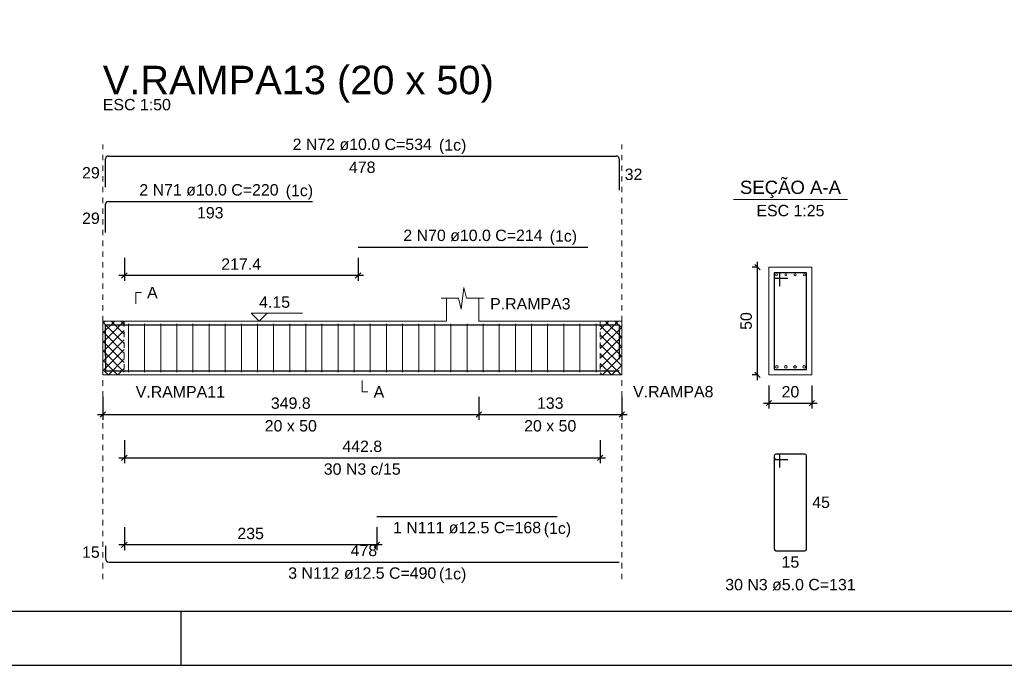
# Model space of a CAD drawing. Header units: millimetres. Extents: x 10 to 1250, y -62 to 528.
# Tile 789 of 909: x 692 to 710, y 133 to 145. Entities that reach past the tile are written whole.
import ezdxf

# ---------------------------------------------------------------- set-up
doc = ezdxf.new("R2010")
doc.units = ezdxf.units.MM
doc.header["$LTSCALE"] = 0.05
doc.linetypes.add('DOT', pattern=[6.35, 0, -6.35])
for name, color, linetype, lineweight in [('Descrição da armadura', 7, 'Continuous', 5), ('DT-Arm complementar', 5, 'Continuous', 5), ('DT-Barras na forma', 2, 'Continuous', 30), ('DT-Barras no corte', 5, 'Continuous', 5), ('DT-Barras rebatidas', 2, 'Continuous', 30), ('DT-Cotas', 9, 'Continuous', 5), ('DT-Forma', 5, 'Continuous', 5), ('DT-Hachura intersecção vigas', 9, 'Continuous', 5), ('DT-Pontilhado', 9, 'DOT', 5), ('DT-Textos', 7, 'Continuous', 5), ('DT-Título', 3, 'Continuous', 20), ('Textos armaduras', 7, 'Continuous', 5)]:
    doc.layers.add(name, color=color, linetype=linetype, lineweight=lineweight)
doc.layers.add('FOLHA_PADRÃO', color=7, linetype='Continuous')
doc.styles.add('Arial', font='arial.ttf')
doc.styles.get("Standard").update_dxf_attribs({"font": 'arial.ttf'})
doc.dimstyles.new('UM_25.000000', dxfattribs={"dimtxt": 0.18, "dimasz": 0.1, "dimexe": 0.1, "dimexo": 0.2, "dimgap": 0, "dimtad": 1, "dimtih": 1, "dimtoh": 1, "dimdec": 1, "dimlfac": 25, "dimzin": 0, "dimdsep": 46, "dimtxsty": 'Standard', "dimcen": 0.09, "dimdle": 0.1, "dimadec": 1, "dimazin": 2, "dimtfac": 1, "dimtdec": 4, "dimtofl": 0, "dimtmove": 0, "dimatfit": 3, "dimfxl": 1, "dimtolj": 1, "dimarcsym": 0})
doc.dimstyles.new('UM_50.000000', dxfattribs={"dimtxt": 0.18, "dimasz": 0.1, "dimexe": 0.1, "dimexo": 0.2, "dimgap": 0.1, "dimtad": 1, "dimdec": 1, "dimlfac": 50, "dimzin": 0, "dimdsep": 46, "dimtxsty": 'Standard', "dimblk": 'OBLIQUE', "dimcen": 0.09, "dimdle": 0.1, "dimadec": 1, "dimazin": 2, "dimtfac": 1, "dimtdec": 1, "dimtofl": 0, "dimtmove": 0, "dimatfit": 3, "dimldrblk": 'OBLIQUE', "dimfxl": 1, "dimtolj": 1, "dimarcsym": 1})
pattern_1 = [(45, (629.43579, 123.94627), (-0.08838835, 0.08838835), []), (135, (629.43579, 123.94627), (-0.08838835, -0.08838835), [])]

# ---------------------------------------------------------------- blocks, each defined once
blk = doc.blocks.new('_Oblique')
at = {"color": 0, "linetype": 'ByBlock', "lineweight": -2}
blk.add_line((-0.5, -0.5), (0.5, 0.5), dxfattribs=at)
blk = doc.blocks.new('*D2313')
at = {"layer": 'Defpoints', "color": 0, "transparency": 16777216}
for p in [(693.682, 137.881), (700.677, 137.881), (700.677, 137.352)]:
    blk.add_point(p, dxfattribs=at)
at = {"layer": 'DT-Cotas', "color": 0, "lineweight": -2, "transparency": 16777216}
for p, q in [((693.682, 137.681), (693.682, 137.252)), ((700.677, 137.681), (700.677, 137.252)), ((693.582, 137.352), (700.777, 137.352))]:
    blk.add_line(p, q, dxfattribs=at)
at = {"layer": 'DT-Cotas', "color": 0, "lineweight": -2, "transparency": 16777216, "xscale": 0.1, "yscale": 0.1, "zscale": 0.1, "rotation": 180}
blk.add_blockref('_Oblique', (693.682, 137.352), dxfattribs=at)
at = {"layer": 'DT-Cotas', "color": 0, "lineweight": -2, "transparency": 16777216, "xscale": 0.1, "yscale": 0.1, "zscale": 0.1}
blk.add_blockref('_Oblique', (700.677, 137.352), dxfattribs=at)
at = {"layer": 'DT-Cotas', "transparency": 16777216, "insert": (697.179, 137.563), "char_height": 0.2118, "attachment_point": 5, "rotation": 0.0057, "style": 'Arial'}
blk.add_mtext('\\A1;349.8', dxfattribs=at)
blk = doc.blocks.new('*D2314')
at = {"layer": 'Defpoints', "color": 0, "transparency": 16777216}
for p in [(700.677, 137.881), (703.337, 137.881), (703.337, 137.352)]:
    blk.add_point(p, dxfattribs=at)
at = {"layer": 'DT-Cotas', "color": 0, "lineweight": -2, "transparency": 16777216}
for p, q in [((700.677, 137.681), (700.677, 137.252)), ((703.337, 137.681), (703.337, 137.252)), ((700.577, 137.352), (703.437, 137.352))]:
    blk.add_line(p, q, dxfattribs=at)
at = {"layer": 'DT-Cotas', "color": 0, "lineweight": -2, "transparency": 16777216, "xscale": 0.1, "yscale": 0.1, "zscale": 0.1, "rotation": 180}
blk.add_blockref('_Oblique', (700.677, 137.352), dxfattribs=at)
at = {"layer": 'DT-Cotas', "color": 0, "lineweight": -2, "transparency": 16777216, "xscale": 0.1, "yscale": 0.1, "zscale": 0.1}
blk.add_blockref('_Oblique', (703.337, 137.352), dxfattribs=at)
at = {"layer": 'DT-Cotas', "transparency": 16777216, "insert": (702.007, 137.563), "char_height": 0.2118, "attachment_point": 5, "rotation": 0.0057, "style": 'Arial'}
blk.add_mtext('\\A1;133', dxfattribs=at)
blk = doc.blocks.new('*D2315')
at = {"layer": 'Defpoints', "color": 0, "transparency": 16777216}
for p in [(694.082, 137.076), (702.937, 137.076), (702.937, 136.547)]:
    blk.add_point(p, dxfattribs=at)
at = {"layer": 'DT-Cotas', "color": 0, "lineweight": -2, "transparency": 16777216}
for p, q in [((694.082, 136.876), (694.082, 136.447)), ((702.937, 136.876), (702.937, 136.447)), ((693.982, 136.547), (703.037, 136.547))]:
    blk.add_line(p, q, dxfattribs=at)
at = {"layer": 'DT-Cotas', "color": 0, "lineweight": -2, "transparency": 16777216, "xscale": 0.1, "yscale": 0.1, "zscale": 0.1, "rotation": 180}
blk.add_blockref('_Oblique', (694.082, 136.547), dxfattribs=at)
at = {"layer": 'DT-Cotas', "color": 0, "lineweight": -2, "transparency": 16777216, "xscale": 0.1, "yscale": 0.1, "zscale": 0.1}
blk.add_blockref('_Oblique', (702.937, 136.547), dxfattribs=at)
at = {"layer": 'DT-Cotas', "transparency": 16777216, "insert": (698.509, 136.759), "char_height": 0.2118, "attachment_point": 5, "rotation": 0.0057, "style": 'Arial'}
blk.add_mtext('\\A1;442.8', dxfattribs=at)
blk = doc.blocks.new('*D2316')
at = {"layer": 'Defpoints', "color": 0, "transparency": 16777216}
for p in [(694.082, 140.47), (698.43, 140.47), (694.082, 139.941)]:
    blk.add_point(p, dxfattribs=at)
at = {"layer": 'DT-Cotas', "color": 0, "lineweight": -2, "transparency": 16777216}
for p, q in [((694.082, 140.27), (694.082, 139.841)), ((698.43, 140.27), (698.43, 139.841)), ((698.53, 139.941), (693.982, 139.941))]:
    blk.add_line(p, q, dxfattribs=at)
at = {"layer": 'DT-Cotas', "color": 0, "lineweight": -2, "transparency": 16777216, "xscale": 0.1, "yscale": 0.1, "zscale": 0.1, "rotation": 180}
blk.add_blockref('_Oblique', (694.082, 139.941), dxfattribs=at)
at = {"layer": 'DT-Cotas', "color": 0, "lineweight": -2, "transparency": 16777216, "xscale": 0.1, "yscale": 0.1, "zscale": 0.1}
blk.add_blockref('_Oblique', (698.43, 139.941), dxfattribs=at)
at = {"layer": 'DT-Cotas', "transparency": 16777216, "insert": (696.256, 140.153), "char_height": 0.2118, "attachment_point": 5, "rotation": 0.0057, "style": 'Arial'}
blk.add_mtext('\\A1;217.4', dxfattribs=at)
blk = doc.blocks.new('*D2317')
at = {"layer": 'Defpoints', "color": 0, "transparency": 16777216}
for p in [(694.082, 135.454), (698.782, 135.454), (694.082, 134.925)]:
    blk.add_point(p, dxfattribs=at)
at = {"layer": 'DT-Cotas', "color": 0, "lineweight": -2, "transparency": 16777216}
for p, q in [((694.082, 135.254), (694.082, 134.825)), ((698.782, 135.254), (698.782, 134.825)), ((698.882, 134.925), (693.982, 134.925))]:
    blk.add_line(p, q, dxfattribs=at)
at = {"layer": 'DT-Cotas', "color": 0, "lineweight": -2, "transparency": 16777216, "xscale": 0.1, "yscale": 0.1, "zscale": 0.1, "rotation": 180}
blk.add_blockref('_Oblique', (694.082, 134.925), dxfattribs=at)
at = {"layer": 'DT-Cotas', "color": 0, "lineweight": -2, "transparency": 16777216, "xscale": 0.1, "yscale": 0.1, "zscale": 0.1}
blk.add_blockref('_Oblique', (698.782, 134.925), dxfattribs=at)
at = {"layer": 'DT-Cotas', "transparency": 16777216, "insert": (696.432, 135.137), "char_height": 0.2118, "attachment_point": 5, "rotation": 0.0057, "style": 'Arial'}
blk.add_mtext('\\A1;235', dxfattribs=at)
blk = doc.blocks.new('*D2318')
at = {"layer": 'Defpoints', "color": 0, "transparency": 16777216}
for p in [(705.865, 140.093), (706.077, 140.093), (706.077, 138.093)]:
    blk.add_point(p, dxfattribs=at)
at = {"layer": 'DT-Cotas', "color": 0, "lineweight": -2, "transparency": 16777216}
for p, q in [((705.865, 137.993), (705.865, 140.193)), ((705.877, 140.093), (705.765, 140.093)), ((705.877, 138.093), (705.765, 138.093))]:
    blk.add_line(p, q, dxfattribs=at)
at = {"layer": 'DT-Cotas', "color": 0, "lineweight": -2, "transparency": 16777216, "xscale": 0.1, "yscale": 0.1, "zscale": 0.1}
for p, rotation in [((705.865, 140.093), 90), ((705.865, 138.093), 270)]:
    blk.add_blockref('_Oblique', p, dxfattribs=dict(at, rotation=rotation))
at = {"layer": 'DT-Cotas', "transparency": 16777216, "insert": (705.653, 139.093), "char_height": 0.2118, "attachment_point": 5, "rotation": 90, "style": 'Arial'}
blk.add_mtext('\\A1;50', dxfattribs=at)
blk = doc.blocks.new('*D2319')
at = {"layer": 'Defpoints', "color": 0, "transparency": 16777216}
for p in [(706.077, 138.093), (706.877, 138.093), (706.877, 137.563)]:
    blk.add_point(p, dxfattribs=at)
at = {"layer": 'DT-Cotas', "color": 0, "lineweight": -2, "transparency": 16777216}
for p, q in [((706.077, 137.893), (706.077, 137.463)), ((706.877, 137.893), (706.877, 137.463)), ((705.977, 137.563), (706.977, 137.563))]:
    blk.add_line(p, q, dxfattribs=at)
at = {"layer": 'DT-Cotas', "color": 0, "lineweight": -2, "transparency": 16777216, "xscale": 0.1, "yscale": 0.1, "zscale": 0.1, "rotation": 180}
blk.add_blockref('_Oblique', (706.077, 137.563), dxfattribs=at)
at = {"layer": 'DT-Cotas', "color": 0, "lineweight": -2, "transparency": 16777216, "xscale": 0.1, "yscale": 0.1, "zscale": 0.1}
blk.add_blockref('_Oblique', (706.877, 137.563), dxfattribs=at)
at = {"layer": 'DT-Cotas', "transparency": 16777216, "insert": (706.477, 137.775), "char_height": 0.2118, "attachment_point": 5, "rotation": 0.0057, "style": 'Arial'}
blk.add_mtext('\\A1;20', dxfattribs=at)
blk = doc.blocks.new('A1EST. 1500')
at = {"layer": 'FOLHA_PADRÃO', "color": 1, "linetype": 'Continuous'}
for p, q in [((59.5, 0), (59.5, 1)), ((0, 0), (150.008, 0))]:
    blk.add_line(p, q, dxfattribs=at)
at = {"layer": 'FOLHA_PADRÃO', "color": 6, "linetype": 'Continuous'}
blk.add_lwpolyline([(149, 58.4), (149, 1), (1, 1), (1, 58.4), (149, 58.4)], dxfattribs=at)

msp = doc.modelspace()

# ---------------------------------------------------------------- hatches: boundary and pattern name
at = {"layer": 'DT-Hachura intersecção vigas', "linetype": 'Continuous'}
h = msp.add_hatch(dxfattribs=at)
h.set_pattern_fill('ANSI37', color=256, style=0)
h.set_pattern_definition(pattern_1)
h.paths.add_polyline_path([(693.6816, 138.093), (694.0816, 138.093), (694.0816, 139.093), (693.6816, 139.093), (693.6816, 138.093)])
h = msp.add_hatch(dxfattribs=at)
h.set_pattern_fill('ANSI37', color=256, style=0)
h.set_pattern_definition(pattern_1)
h.paths.add_polyline_path([(702.9366, 138.093), (703.3366, 138.093), (703.3366, 139.093), (702.9366, 139.093), (702.9366, 138.093)])

# ---------------------------------------------------------------- linework, layer by layer
at = {"layer": 'DT-Arm complementar'}
for p, q in [((694.1591, 138.143), (694.1591, 139.043)), ((694.4591, 138.143), (694.4591, 139.043)), ((694.7591, 138.143), (694.7591, 139.043)), ((695.0591, 138.143), (695.0591, 139.043)), ((695.3591, 138.143), (695.3591, 139.043)), ((695.6591, 138.143), (695.6591, 139.043)), ((695.9591, 138.143), (695.9591, 139.043)), ((696.2591, 138.143), (696.2591, 139.043)), ((696.5591, 138.143), (696.5591, 139.043)), ((696.8591, 138.143), (696.8591, 139.043)), ((697.1591, 138.143), (697.1591, 139.043)), ((697.4591, 138.143), (697.4591, 139.043)), ((697.7591, 138.143), (697.7591, 139.043)), ((698.0591, 138.143), (698.0591, 139.043)), ((698.3591, 138.143), (698.3591, 139.043)), ((698.6591, 138.143), (698.6591, 139.043)), ((698.9591, 138.143), (698.9591, 139.043)), ((699.2591, 138.143), (699.2591, 139.043)), ((699.5591, 138.143), (699.5591, 139.043)), ((699.8591, 138.143), (699.8591, 139.043)), ((700.1591, 138.143), (700.1591, 139.043)), ((700.4591, 138.143), (700.4591, 139.043)), ((700.7591, 138.143), (700.7591, 139.043)), ((701.0591, 138.143), (701.0591, 139.043)), ((701.3591, 138.143), (701.3591, 139.043)), ((701.6591, 138.143), (701.6591, 139.043)), ((701.9591, 138.143), (701.9591, 139.043)), ((702.2591, 138.143), (702.2591, 139.043)), ((702.5591, 138.143), (702.5591, 139.043)), ((702.8591, 138.143), (702.8591, 139.043))]:
    msp.add_line(p, q, dxfattribs=at)
at = {"layer": 'DT-Barras na forma'}
for p, q in [((706.2766, 139.993), (706.1766, 139.993)), ((706.1766, 139.993), (706.1766, 138.193)), ((706.7766, 139.993), (706.1766, 139.993)), ((706.1766, 139.993), (706.1766, 139.893)), ((706.2766, 139.743), (706.2766, 139.993)), ((706.7766, 138.193), (706.7766, 139.993)), ((706.1766, 139.893), (706.4266, 139.893)), ((706.1766, 138.193), (706.7766, 138.193))]:
    msp.add_line(p, q, dxfattribs=at)
for points in [[(693.7316, 138.4439), (693.7316, 139.023), (697.5816, 139.023)], [(693.7316, 138.4439), (693.7316, 139.023), (703.2867, 139.023), (703.2867, 138.3859)], [(698.43, 139.023), (702.7077, 139.023)], [(693.7316, 138.4655), (693.7316, 138.1655), (703.2867, 138.1655)], [(698.7816, 138.1655), (702.1367, 138.1655)]]:
    msp.add_lwpolyline(points, dxfattribs=at)
at = {"layer": 'DT-Barras no corte'}
for centre, radius in [((706.2166, 139.953), 0.02), ((706.3899, 139.953), 0.02), ((706.5632, 139.953), 0.02), ((706.7366, 139.953), 0.02), ((706.2216, 138.238), 0.025), ((706.3916, 138.238), 0.025), ((706.5616, 138.238), 0.025), ((706.7316, 138.238), 0.025)]:
    msp.add_circle(centre, radius, dxfattribs=at)
at = {"layer": 'DT-Barras rebatidas'}
for p, q in [((693.7316, 141.5856), (693.7316, 142.1147)), ((693.7816, 142.1647), (703.2367, 142.1647)), ((703.2867, 142.1147), (703.2867, 141.5276)), ((693.7316, 140.7384), (693.7316, 141.2675)), ((693.7816, 141.3175), (697.5816, 141.3175)), ((698.43, 140.4703), (702.7077, 140.4703)), ((706.1766, 136.5863), (706.1766, 134.8463)), ((706.1766, 136.5863), (706.1766, 136.5463)), ((706.2466, 136.6163), (706.2066, 136.6163)), ((706.7466, 136.6163), (706.2066, 136.6163)), ((706.2066, 136.5163), (706.4266, 136.5163)), ((706.2766, 136.3663), (706.2766, 136.5863)), ((706.7766, 134.8463), (706.7766, 136.5863)), ((698.7816, 135.4544), (702.1367, 135.4544)), ((693.7316, 134.9072), (693.7316, 134.6697)), ((706.2066, 134.8163), (706.7466, 134.8163)), ((693.7941, 134.6072), (703.2867, 134.6072))]:
    msp.add_line(p, q, dxfattribs=at)
for centre, radius, start, end in [((693.7816, 142.1147), 0.05, 90, 180), ((703.2367, 142.1147), 0.05, 0, 90), ((693.7816, 141.2675), 0.05, 90, 180), ((706.2066, 136.5863), 0.03, 90, 180), ((706.2066, 136.5863), 0.03, 90, 180), ((706.2066, 136.5463), 0.03, 180, 270), ((706.2466, 136.5863), 0.03, 0, 90), ((706.7466, 136.5863), 0.03, 0, 90), ((693.7941, 134.6697), 0.0625, 180, 270), ((706.2066, 134.8463), 0.03, 180, 270), ((706.7466, 134.8463), 0.03, 270, 0)]:
    msp.add_arc(centre, radius, start, end, dxfattribs=at)
at = {"layer": 'DT-Forma'}
for p, q in [((706.8766, 140.093), (706.0766, 140.093)), ((706.0766, 140.093), (706.0766, 140.093)), ((706.0766, 140.093), (706.0766, 138.093)), ((706.8766, 138.093), (706.8766, 140.093)), ((706.8766, 140.093), (706.8766, 140.093)), ((700.3517, 139.3166), (700.4017, 139.7166)), ((700.4017, 139.7166), (700.4517, 139.5166)), ((699.9767, 139.5166), (700.3017, 139.5166)), ((700.0767, 139.093), (700.0767, 139.5166)), ((700.3017, 139.5166), (700.3517, 139.3166)), ((700.4517, 139.5166), (700.7767, 139.5166)), ((700.6767, 139.5166), (700.6767, 139.093)), ((693.6816, 139.093), (694.0816, 139.093)), ((694.0816, 139.093), (700.0767, 139.093)), ((700.6767, 139.093), (702.9367, 139.093)), ((702.9367, 139.093), (703.3367, 139.093)), ((693.6816, 138.093), (694.0816, 138.093)), ((694.0816, 138.093), (700.0767, 138.093)), ((700.0767, 138.093), (700.6767, 138.093)), ((700.6767, 138.093), (702.9367, 138.093)), ((702.9367, 138.093), (703.3367, 138.093)), ((706.0766, 138.093), (706.8766, 138.093)), ((706.0766, 138.093), (706.0766, 138.093)), ((706.8766, 138.093), (706.8766, 138.093))]:
    msp.add_line(p, q, dxfattribs=at)
at = {"layer": 'DT-Forma', "linetype": 'Continuous'}
for p, q in [((693.6816, 138.093), (693.6816, 139.093)), ((703.3367, 139.093), (703.3367, 138.093))]:
    msp.add_line(p, q, dxfattribs=at)
at = {"layer": 'DT-Pontilhado', "ltscale": 0.2}
for p, q in [((693.6816, 134.2895), (693.6816, 142.3765)), ((703.3367, 134.2895), (703.3367, 142.3765)), ((694.0816, 139.093), (694.0816, 138.093)), ((702.9367, 139.093), (702.9367, 138.093))]:
    msp.add_line(p, q, dxfattribs=at)
at = {"layer": 'DT-Textos'}
msp.add_line((705.4176, 141.3579), (707.5356, 141.3579), dxfattribs=at)
for points in [[(694.2934, 139.4107), (694.2934, 139.6225), (694.3993, 139.6225)], [(696.7381, 139.2412), (696.5899, 139.093), (696.4416, 139.2412), (697.3947, 139.2412)], [(698.5091, 137.9871), (698.5091, 137.7753), (698.615, 137.7753)]]:
    msp.add_lwpolyline(points, dxfattribs=at)

# ---------------------------------------------------------------- block references
msp.add_blockref('A1EST. 1500', (635.6409, 132.6844))

# ---------------------------------------------------------------- texts
at = {"layer": 'Descrição da armadura', "linetype": 'Continuous', "char_height": 0.2118, "attachment_point": 8, "line_spacing_factor": 0.798, "style": 'Arial'}
for s, insert, width in [('2 N72 ø10.0 C=534', (698.5091, 142.2706), 5.194653), ('2 N71 ø10.0 C=220', (695.6566, 141.4234), 5.194653), ('2 N70 ø10.0 C=214', (700.5689, 140.5762), 5.194653), ('30 N3 c/15', (698.5091, 136.2291), 2.869342), ('1 N111 ø12.5 C=168', (700.4591, 135.1367), 5.524605), ('3 N112 ø12.5 C=490', (698.5091, 134.2895), 5.524605), ('30 N3 ø5.0 C=131', (706.4766, 134.075), 4.8647)]:
    msp.add_mtext(s, dxfattribs=dict(at, insert=insert, width=width))
at = {"layer": 'DT-Textos', "line_spacing_factor": 0.798, "style": 'Arial'}
for s, insert, char_height, width, attachment_point in [('ESC 1:50', (693.6816, 143.0119), 0.2118, 2.507973, 7), ('(1c)', (699.9368, 142.2003), 0.2118, 1.009083, 7), ('(1c)', (697.0848, 141.3533), 0.2118, 1.009083, 7), ('SEÇÃO A-A', (706.4768, 141.3823), 0.2471, 4.254532, 8), ('ESC 1:25', (706.4766, 141.0402), 0.2118, 2.507973, 8), ('(1c)', (701.9968, 140.5063), 0.2118, 1.009083, 7), ('A', (694.5052, 139.5166), 0.2118, 0.390816, 7), ('4.15', (696.5899, 139.3366), 0.2118, 1.140404, 7), ('P.RAMPA3', (700.8885, 139.3048), 0.2118, 2.963161, 7), ('V.RAMPA11', (694.2934, 137.6694), 0.2118, 3.289032, 7), ('A', (698.7209, 137.6694), 0.2118, 0.390816, 7), ('V.RAMPA8', (703.5485, 137.6694), 0.2118, 2.963161, 7), ('20 x 50', (697.1791, 137.034), 0.2118, 1.922035, 8), ('20 x 50', (702.0067, 137.034), 0.2118, 1.922035, 8), ('(1c)', (701.8868, 135.0673), 0.2118, 1.009083, 7), ('(1c)', (699.9368, 134.2193), 0.2118, 1.009083, 7)]:
    msp.add_mtext(s, dxfattribs=dict(at, insert=insert, char_height=char_height, width=width, attachment_point=attachment_point))
at = {"layer": 'DT-Título', "insert": (693.6818, 143.1553), "char_height": 0.5295, "width": 15.370941, "attachment_point": 7, "line_spacing_factor": 0.798, "style": 'Arial'}
msp.add_mtext('V.RAMPA13 (20 x 50)', dxfattribs=at)
at = {"layer": 'Textos armaduras', "linetype": 'Continuous', "char_height": 0.2118, "attachment_point": 7, "line_spacing_factor": 0.798, "style": 'Arial'}
for s, insert, width in [('29', (693.2957, 141.7443), 0.659905), ('478', (698.2617, 141.847), 0.989858), ('32', (703.3926, 141.7152), 0.659905), ('193', (695.4341, 140.9998), 0.989858), ('29', (693.2957, 140.8971), 0.659905), ('45', (706.8825, 135.6104), 0.659905), ('15', (693.2957, 134.6826), 0.659905), ('478', (698.2929, 134.7131), 0.989858), ('15', (706.3116, 134.4986), 0.659905)]:
    msp.add_mtext(s, dxfattribs=dict(at, insert=insert, width=width))

# ---------------------------------------------------------------- dimensions: what is measured, and where the dimension line sits
at = {"layer": 'DT-Cotas'}
for base, p1, p2, dimstyle, override, picture, middle in [((694.0816, 139.9408), (698.43, 140.4703), (694.0816, 140.4703), 'UM_50.000000', {"dimtxt": 0.2118, "dimasz": 0.1, "dimexe": 0.1, "dimexo": 0.2, "dimtad": 1, "dimtih": 0, "dimtoh": 0, "dimdec": 1, "dimlfac": 50, "dimzin": 8, "dimtxsty": 'Arial', "dimblk": 'Oblique', "dimblk1": 'Oblique', "dimblk2": 'Oblique', "dimsah": 1, "dimdle": 0.1, "dimse1": 0, "dimse2": 0, "dimclrt": 256, "dimadec": 1, "dimazin": 3, "dimtmove": 2, "dimldrblk": 'Oblique'}, '*D2316', (696.2558, 140.1526)), ((706.8766, 137.5635), (706.0766, 138.093), (706.8766, 138.093), 'UM_25.000000', {"dimtxt": 0.2118, "dimasz": 0.1, "dimexe": 0.1, "dimexo": 0.2, "dimtad": 1, "dimtih": 0, "dimtoh": 0, "dimdec": 1, "dimlfac": 25, "dimzin": 8, "dimtxsty": 'Arial', "dimblk": 'Oblique', "dimblk1": 'Oblique', "dimblk2": 'Oblique', "dimsah": 1, "dimdle": 0.1, "dimse1": 0, "dimse2": 0, "dimclrt": 256, "dimadec": 1, "dimazin": 3, "dimtmove": 2, "dimldrblk": 'Oblique'}, '*D2319', (706.4766, 137.7753)), ((700.6767, 137.3517), (693.6816, 137.8812), (700.6767, 137.8812), 'UM_50.000000', {"dimtxt": 0.2118, "dimasz": 0.1, "dimexe": 0.1, "dimexo": 0.2, "dimtad": 1, "dimtih": 0, "dimtoh": 0, "dimdec": 1, "dimlfac": 50, "dimzin": 8, "dimtxsty": 'Arial', "dimblk": 'Oblique', "dimblk1": 'Oblique', "dimblk2": 'Oblique', "dimsah": 1, "dimdle": 0.1, "dimse1": 0, "dimse2": 0, "dimclrt": 256, "dimadec": 1, "dimazin": 3, "dimtmove": 2, "dimldrblk": 'Oblique'}, '*D2313', (697.1791, 137.5635)), ((703.3367, 137.3517), (700.6767, 137.8812), (703.3367, 137.8812), 'UM_50.000000', {"dimtxt": 0.2118, "dimasz": 0.1, "dimexe": 0.1, "dimexo": 0.2, "dimtad": 1, "dimtih": 0, "dimtoh": 0, "dimdec": 1, "dimlfac": 50, "dimzin": 8, "dimtxsty": 'Arial', "dimblk": 'Oblique', "dimblk1": 'Oblique', "dimblk2": 'Oblique', "dimsah": 1, "dimdle": 0.1, "dimse1": 0, "dimse2": 0, "dimclrt": 256, "dimadec": 1, "dimazin": 3, "dimtmove": 2, "dimldrblk": 'Oblique'}, '*D2314', (702.0067, 137.5635)), ((702.9367, 136.5468), (694.0816, 137.0763), (702.9367, 137.0763), 'UM_50.000000', {"dimtxt": 0.2118, "dimasz": 0.1, "dimexe": 0.1, "dimexo": 0.2, "dimtad": 1, "dimtih": 0, "dimtoh": 0, "dimdec": 1, "dimlfac": 50, "dimzin": 8, "dimtxsty": 'Arial', "dimblk": 'Oblique', "dimblk1": 'Oblique', "dimblk2": 'Oblique', "dimsah": 1, "dimdle": 0.1, "dimse1": 0, "dimse2": 0, "dimclrt": 256, "dimadec": 1, "dimazin": 3, "dimtmove": 2, "dimldrblk": 'Oblique'}, '*D2315', (698.5091, 136.7586)), ((694.0816, 134.9249), (698.7816, 135.4544), (694.0816, 135.4544), 'UM_50.000000', {"dimtxt": 0.2118, "dimasz": 0.1, "dimexe": 0.1, "dimexo": 0.2, "dimtad": 1, "dimtih": 0, "dimtoh": 0, "dimdec": 1, "dimlfac": 50, "dimzin": 8, "dimtxsty": 'Arial', "dimblk": 'Oblique', "dimblk1": 'Oblique', "dimblk2": 'Oblique', "dimsah": 1, "dimdle": 0.1, "dimse1": 0, "dimse2": 0, "dimclrt": 256, "dimadec": 1, "dimazin": 3, "dimtmove": 2, "dimldrblk": 'Oblique'}, '*D2317', (696.4316, 135.1367))]:
    dim = msp.add_linear_dim(base=base, p1=p1, p2=p2, dimstyle=dimstyle, override=override, dxfattribs=at)
    dim.commit()
    dim.dimension.update_dxf_attribs({"geometry": picture, "text_midpoint": middle, "dimtype": 160, "text_rotation": 0.00573})
dim = msp.add_linear_dim(base=(705.8648, 140.093), p1=(706.0766, 138.093), p2=(706.0766, 140.093), angle=90, dimstyle='UM_25.000000', override={"dimtxt": 0.2118, "dimasz": 0.1, "dimexe": 0.1, "dimexo": 0.2, "dimtad": 1, "dimtih": 0, "dimtoh": 0, "dimdec": 1, "dimlfac": 25, "dimzin": 8, "dimtxsty": 'Arial', "dimblk": 'Oblique', "dimblk1": 'Oblique', "dimblk2": 'Oblique', "dimsah": 1, "dimdle": 0.1, "dimse1": 0, "dimse2": 0, "dimclrt": 256, "dimadec": 1, "dimazin": 3, "dimtmove": 2, "dimldrblk": 'Oblique'}, dxfattribs=at)
dim.commit()
dim.dimension.update_dxf_attribs({"geometry": '*D2318', "text_midpoint": (705.653, 139.093), "dimtype": 160, "text_rotation": 90})

doc.saveas('drawing.dxf')
